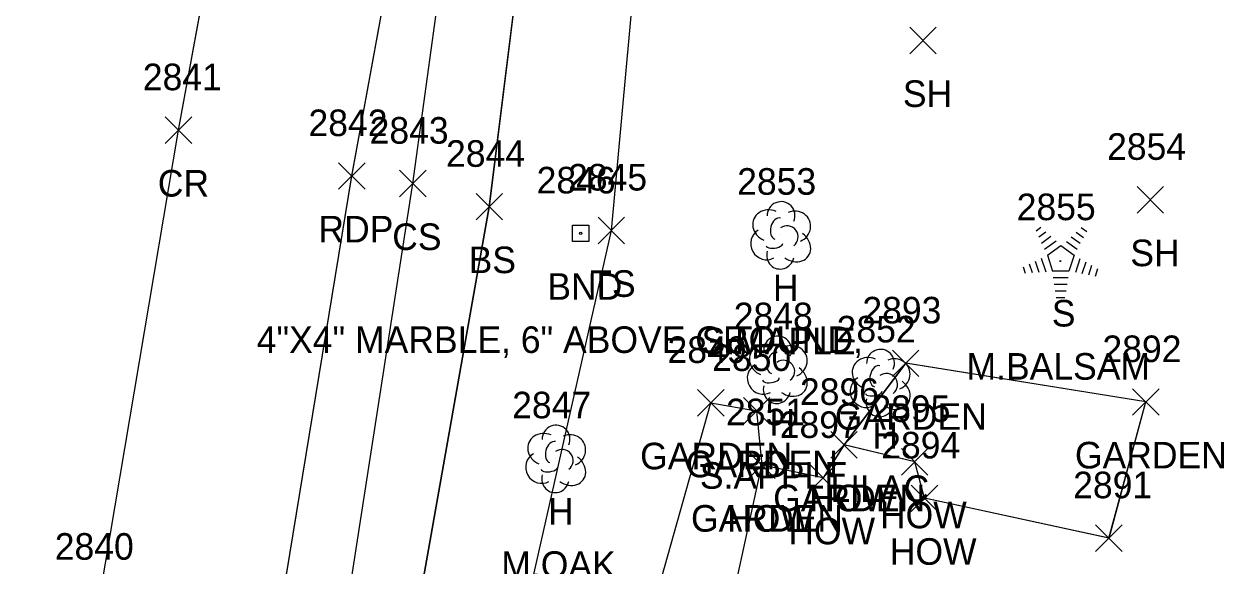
# Model space of a CAD drawing. Extents: x 1554668 to 1563881, y 831386 to 834374.
# Drawn here: x 1562251.5 to 1562341.8, y 832684.7 to 832725.5 of the extents above; entities that cross this region are included whole.
import ezdxf

# ---------------------------------------------------------------- set-up
doc = ezdxf.new("R2010")
doc.units = 0
for name, color, linetype in [('L_A', 7, 'Continuous'), ('L_C', 7, 'Continuous'), ('L_I', 7, 'Continuous'), ('L_TIC', 7, 'Continuous'), ('LAPB', 7, 'Continuous'), ('LBC', 7, 'Continuous'), ('LELB', 7, 'Continuous'), ('Level 18', 7, 'Continuous'), ('LTC', 7, 'Continuous'), ('LTD', 7, 'Continuous'), ('M_A', 7, 'Continuous'), ('M_C', 7, 'Continuous'), ('M_I', 7, 'Continuous'), ('P_A', 7, 'Continuous'), ('P_I', 7, 'Continuous'), ('P_TIC', 7, 'Continuous'), ('PET', 7, 'Continuous'), ('PRC', 7, 'Continuous')]:
    doc.layers.add(name, color=color, linetype=linetype)

msp = doc.modelspace()

# ---------------------------------------------------------------- linework, layer by layer
at = {"layer": 'L_TIC'}
for points in [[(1562318.173, 832723.266), (1562320.173, 832725.266)], [(1562320.173, 832723.266), (1562318.173, 832725.266)], [(1562279.768, 832712.503), (1562281.768, 832714.503)], [(1562281.768, 832712.503), (1562279.768, 832714.503)], [(1562285.521, 832710.763), (1562287.521, 832712.763)], [(1562287.521, 832710.763), (1562285.521, 832712.763)], [(1562335.296, 832711.288), (1562337.296, 832713.288)], [(1562337.296, 832711.288), (1562335.296, 832713.288)], [(1562294.711, 832708.979), (1562296.711, 832710.979)], [(1562296.711, 832708.979), (1562294.711, 832710.979)], [(1562316.87, 832698.98), (1562318.87, 832700.98)], [(1562318.87, 832698.98), (1562316.87, 832700.98)], [(1562334.947, 832696.073), (1562336.947, 832698.073)], [(1562336.947, 832696.073), (1562334.947, 832698.073)], [(1562302.207, 832696.006), (1562304.207, 832698.006)], [(1562304.207, 832696.006), (1562302.207, 832698.006)], [(1562305.648, 832695.406), (1562307.648, 832697.406)], [(1562307.648, 832695.406), (1562305.648, 832697.406)], [(1562312.225, 832692.849), (1562314.225, 832694.849)], [(1562314.225, 832692.849), (1562312.225, 832694.849)], [(1562312.225, 832692.849), (1562314.225, 832694.849)], [(1562314.225, 832692.849), (1562312.225, 832694.849)], [(1562317.549, 832691.57), (1562319.549, 832693.57)], [(1562319.549, 832691.57), (1562317.549, 832693.57)], [(1562306.037, 832691.317), (1562308.037, 832693.317)], [(1562308.037, 832691.317), (1562306.037, 832693.317)], [(1562306.037, 832691.317), (1562308.037, 832693.317)], [(1562308.037, 832691.317), (1562306.037, 832693.317)], [(1562310.647, 832690.365), (1562312.647, 832692.365)], [(1562312.647, 832690.365), (1562310.647, 832692.365)], [(1562318.29, 832688.825), (1562320.29, 832690.825)], [(1562320.29, 832688.825), (1562318.29, 832690.825)], [(1562332.177, 832685.831), (1562334.177, 832687.831)], [(1562334.177, 832685.831), (1562332.177, 832687.831)], [(1562332.177, 832685.831), (1562334.177, 832687.831)], [(1562334.177, 832685.831), (1562332.177, 832687.831)]]:
    msp.add_lwpolyline(points, dxfattribs=at)
at = {"layer": 'LAPB'}
for points in [[(1562333.177, 832686.831), (1562335.947, 832697.073), (1562317.87, 832699.98), (1562313.225, 832693.849)], [(1562333.182, 832686.83), (1562335.952, 832697.075), (1562317.874, 832699.981), (1562313.229, 832693.85)], [(1562333.182, 832686.83), (1562335.952, 832697.075), (1562317.874, 832699.981), (1562313.229, 832693.85)], [(1562333.182, 832686.83), (1562335.952, 832697.075), (1562317.874, 832699.981), (1562313.229, 832693.85)], [(1562298.126, 832679.008), (1562303.207, 832697.006), (1562306.648, 832696.406), (1562307.037, 832692.317)], [(1562298.129, 832679.008), (1562303.209, 832697.006), (1562306.65, 832696.404), (1562307.042, 832692.318)], [(1562298.129, 832679.008), (1562303.209, 832697.006), (1562306.65, 832696.404), (1562307.042, 832692.318)], [(1562298.129, 832679.008), (1562303.209, 832697.006), (1562306.65, 832696.404), (1562307.042, 832692.318)]]:
    msp.add_lwpolyline(points, dxfattribs=at)
at = {"layer": 'LBC'}
for points in [[(1562333.177, 832686.831), (1562319.29, 832689.825), (1562318.549, 832692.57), (1562313.225, 832693.849), (1562311.647, 832691.365)], [(1562333.182, 832686.83), (1562319.294, 832689.826), (1562318.554, 832692.569), (1562313.229, 832693.85), (1562311.65, 832691.371)], [(1562333.182, 832686.83), (1562319.294, 832689.826), (1562318.554, 832692.569), (1562313.229, 832693.85), (1562311.65, 832691.371)], [(1562333.182, 832686.83), (1562319.294, 832689.826), (1562318.554, 832692.569), (1562313.229, 832693.85), (1562311.65, 832691.371)], [(1562310.072, 832653.327), (1562305.246, 832654.343), (1562308.865, 832671.526), (1562302.862, 832672.734), (1562303.912, 832677.929), (1562307.037, 832692.317)], [(1562310.072, 832653.326), (1562305.246, 832654.342), (1562304.639, 832657.022), (1562302.868, 832672.734), (1562303.915, 832677.928), (1562307.042, 832692.318)], [(1562310.072, 832653.326), (1562305.246, 832654.342), (1562304.639, 832657.022), (1562302.868, 832672.734), (1562303.915, 832677.928), (1562307.042, 832692.318)], [(1562310.072, 832653.326), (1562305.246, 832654.342), (1562304.639, 832657.022), (1562302.868, 832672.734), (1562303.915, 832677.928), (1562307.042, 832692.318)], [(1562311.647, 832691.365), (1562307.037, 832692.317)], [(1562311.65, 832691.371), (1562307.042, 832692.318)], [(1562311.65, 832691.371), (1562307.042, 832692.318)], [(1562311.65, 832691.371), (1562307.042, 832692.318)]]:
    msp.add_lwpolyline(points, dxfattribs=at)
at = {"layer": 'LELB'}
for points in [[(1562265.098, 832626.674), (1562270.393, 832656.119), (1562275.307, 832678.436), (1562280.771, 832713.502), (1562285.467, 832747.632), (1562291.733, 832786.42), (1562295.546, 832804.187), (1562301.548, 832814.193)], [(1562265.098, 832626.674), (1562270.393, 832656.119), (1562275.307, 832678.436), (1562280.771, 832713.502), (1562285.467, 832747.632), (1562291.733, 832786.42), (1562295.546, 832804.187), (1562301.548, 832814.193)], [(1562265.098, 832626.674), (1562270.393, 832656.119), (1562275.307, 832678.436), (1562280.771, 832713.502), (1562285.467, 832747.632), (1562291.733, 832786.42), (1562295.546, 832804.187), (1562301.548, 832814.193)], [(1562265.099, 832626.673), (1562270.388, 832656.119), (1562275.305, 832678.438), (1562280.768, 832713.503), (1562285.462, 832747.629), (1562291.73, 832786.42), (1562295.544, 832804.181), (1562301.546, 832814.186)], [(1562279.775, 832656.677), (1562276.298, 832659.898), (1562280.445, 832677.477), (1562286.521, 832711.763), (1562290.845, 832746.485), (1562296.936, 832776.259), (1562297.775, 832779.164)], [(1562279.776, 832656.676), (1562276.3, 832659.897), (1562280.448, 832677.476), (1562286.525, 832711.763), (1562290.85, 832746.487), (1562296.939, 832776.259), (1562297.78, 832779.166)], [(1562279.776, 832656.676), (1562276.3, 832659.897), (1562280.448, 832677.476), (1562286.525, 832711.763), (1562290.85, 832746.487), (1562296.939, 832776.259), (1562297.78, 832779.166)], [(1562279.776, 832656.676), (1562276.3, 832659.897), (1562280.448, 832677.476), (1562286.525, 832711.763), (1562290.85, 832746.487), (1562296.939, 832776.259), (1562297.78, 832779.166)], [(1562282.332, 832656.045), (1562284.68, 832660.182), (1562288.013, 832675.892), (1562295.711, 832709.979), (1562299.266, 832748.574)], [(1562282.333, 832656.044), (1562284.684, 832660.181), (1562288.016, 832675.892), (1562295.713, 832709.976), (1562299.269, 832748.573)], [(1562282.333, 832656.044), (1562284.684, 832660.181), (1562288.016, 832675.892), (1562295.713, 832709.976), (1562299.269, 832748.573)], [(1562282.333, 832656.044), (1562284.684, 832660.181), (1562288.016, 832675.892), (1562295.713, 832709.976), (1562299.269, 832748.573)]]:
    msp.add_lwpolyline(points, dxfattribs=at)
at = {"layer": 'Level 18'}
msp.add_lwpolyline([(1562292.775, 832710.385), (1562294.025, 832710.385), (1562294.025, 832709.135), (1562292.775, 832709.135)], close=True, dxfattribs=at)
msp.add_circle((1562293.4, 832709.76), 0.0833, dxfattribs=at)
at = {"layer": 'LTC'}
for p, q in [((1562327.686, 832709.958), (1562328.04, 832710.215)), ((1562327.895, 832709.492), (1562328.424, 832709.876)), ((1562330.713, 832709.85), (1562331.262, 832709.451)), ((1562331.084, 832710.198), (1562331.503, 832709.893)), ((1562328.105, 832709.026), (1562328.809, 832709.538)), ((1562328.314, 832708.561), (1562329.193, 832709.198)), ((1562329.971, 832709.153), (1562330.78, 832708.564)), ((1562330.342, 832709.501), (1562331.021, 832709.008)), ((1562328.539, 832708.106), (1562329.551, 832708.84)), ((1562328.539, 832708.106), (1562328.926, 832706.912)), ((1562329.551, 832708.84), (1562330.548, 832708.115)), ((1562330.548, 832708.115), (1562330.156, 832706.912)), ((1562326.718, 832707.237), (1562326.87, 832706.769)), ((1562327.174, 832707.453), (1562327.385, 832706.802)), ((1562327.629, 832707.67), (1562327.9, 832706.835)), ((1562328.084, 832707.886), (1562328.415, 832706.867)), ((1562330.985, 832707.844), (1562330.647, 832706.805)), ((1562331.43, 832707.594), (1562331.142, 832706.709)), ((1562331.874, 832707.344), (1562331.637, 832706.614)), ((1562330.156, 832706.912), (1562328.926, 832706.912)), ((1562330.118, 832706.412), (1562328.974, 832706.412)), ((1562332.319, 832707.093), (1562332.132, 832706.519)), ((1562330.034, 832705.912), (1562329.046, 832705.912)), ((1562329.951, 832705.412), (1562329.119, 832705.412)), ((1562329.867, 832704.912), (1562329.192, 832704.912))]:
    msp.add_line(p, q, dxfattribs=at)
at = {"layer": 'LTD'}
for p, q in [((1562308.443, 832709.662), (1562308.443, 832709.662)), ((1562308.443, 832709.662), (1562308.443, 832709.662)), ((1562308.186, 832699.545), (1562308.186, 832699.545)), ((1562308.186, 832699.545), (1562308.186, 832699.545)), ((1562315.933, 832698.552), (1562315.933, 832698.552)), ((1562315.933, 832698.552), (1562315.933, 832698.552)), ((1562291.502, 832692.841), (1562291.502, 832692.841)), ((1562291.502, 832692.841), (1562291.502, 832692.841))]:
    msp.add_line(p, q, dxfattribs=at)
for centre in [(1562308.49, 832711.096), (1562308.233, 832700.979), (1562315.98, 832699.986), (1562291.549, 832694.275)]:
    msp.add_arc(centre, 1.047, 335.52715, 180.95627, dxfattribs=at)
for centre, major_axis, ratio, start_param, end_param in [((1562307.651, 832710.328), (1.21, -0.512), 0.895232, 1.570796, 4.712389), ((1562308.234, 832710.12), (-0.208, -0.792), 0.645439, 3.141593, 6.283185), ((1562309.484, 832710.245), (-1.141, -0.483), 0.949671, 1.570796, 4.712389), ((1562307.36, 832708.953), (0.584, -1.042), 0.959034, 3.141593, 6.283185), ((1562308.943, 832709.495), (-0.5, 0.667), 0.989748, 3.141593, 6.283185), ((1562307.985, 832708.912), (-0.625, -0.083), 0.423636, 0, 3.141593), ((1562309.443, 832708.829), (-1.09, 0.792), 0.841452, 1.570796, 4.712389), ((1562308.443, 832708.162), (0.265, 1.061), 0.942809, 1.570796, 4.712389), ((1562307.394, 832700.212), (1.21, -0.512), 0.895232, 1.570796, 4.712389), ((1562307.977, 832700.003), (-0.208, -0.792), 0.645439, 3.141593, 6.283185), ((1562309.227, 832700.129), (-1.141, -0.483), 0.949671, 1.570796, 4.712389), ((1562307.103, 832698.836), (0.584, -1.042), 0.959034, 3.141593, 6.283185), ((1562308.686, 832699.378), (-0.5, 0.667), 0.989748, 3.141593, 6.283185), ((1562315.141, 832699.218), (1.21, -0.512), 0.895232, 1.570796, 4.712389), ((1562315.725, 832699.01), (-0.208, -0.792), 0.645439, 3.141593, 6.283185), ((1562316.975, 832699.135), (-1.141, -0.483), 0.949671, 1.570796, 4.712389), ((1562309.186, 832698.712), (-1.09, 0.792), 0.841452, 1.570796, 4.712389), ((1562316.433, 832698.385), (-0.5, 0.667), 0.989748, 3.141593, 6.283185), ((1562308.186, 832698.045), (0.265, 1.061), 0.942809, 1.570796, 4.712389), ((1562307.728, 832698.795), (-0.625, -0.083), 0.423636, 0, 3.141593), ((1562314.85, 832697.843), (0.584, -1.042), 0.959034, 3.141593, 6.283185), ((1562316.933, 832697.718), (-1.09, 0.792), 0.841452, 1.570796, 4.712389), ((1562315.934, 832697.052), (0.265, 1.061), 0.942809, 1.570796, 4.712389), ((1562315.475, 832697.801), (-0.625, -0.083), 0.423636, 0, 3.141593), ((1562290.71, 832693.508), (1.21, -0.512), 0.895232, 1.570796, 4.712389), ((1562292.544, 832693.425), (-1.141, -0.483), 0.949671, 1.570796, 4.712389), ((1562291.294, 832693.3), (-0.208, -0.792), 0.645439, 3.141593, 6.283185), ((1562292.002, 832692.675), (-0.5, 0.667), 0.989748, 3.141593, 6.283185), ((1562290.419, 832692.133), (0.584, -1.042), 0.959034, 3.141593, 6.283185), ((1562292.502, 832692.008), (-1.09, 0.792), 0.841452, 1.570796, 4.712389), ((1562291.044, 832692.091), (-0.625, -0.083), 0.423636, 0, 3.141593), ((1562291.502, 832691.341), (0.265, 1.061), 0.942809, 1.570796, 4.712389)]:
    msp.add_ellipse(centre, major_axis=major_axis, ratio=ratio, start_param=start_param, end_param=end_param, dxfattribs=at)
at = {"layer": 'P_TIC'}
for points in [[(1562262.124, 832716.525), (1562264.124, 832718.525)], [(1562264.124, 832716.525), (1562262.124, 832718.525)], [(1562275.163, 832713.072), (1562277.163, 832715.072)], [(1562277.163, 832713.072), (1562275.163, 832715.072)]]:
    msp.add_lwpolyline(points, dxfattribs=at)
at = {"layer": 'PET'}
for points in [[(1562193.167, 832267.13), (1562201.146, 832309.703), (1562207.218, 832342.575), (1562208.538, 832349.445), (1562211.679, 832366.094), (1562212.836, 832373.113), (1562216.871, 832394.677), (1562221.784, 832421.25), (1562225.693, 832442.111), (1562233.351, 832484.078), (1562234.186, 832488.931), (1562241.957, 832528.547), (1562242.008, 832533.059), (1562244.222, 832536.962), (1562248.062, 832556.9), (1562257.295, 832610.994), (1562261.428, 832631.195), (1562266.166, 832657.988), (1562270.512, 832679.644), (1562276.163, 832714.072), (1562282.459, 832748.505), (1562288.68, 832787.056), (1562293.2, 832810.286), (1562300.396, 832850.568)], [(1562193.171, 832267.13), (1562201.149, 832309.703), (1562207.222, 832342.574), (1562208.542, 832349.444), (1562211.683, 832366.093), (1562212.84, 832373.112), (1562216.874, 832394.674), (1562221.788, 832421.249), (1562225.694, 832442.106), (1562233.354, 832484.072), (1562234.19, 832488.925), (1562241.961, 832528.547), (1562242.013, 832533.06), (1562244.225, 832536.956), (1562248.066, 832556.896), (1562257.301, 832610.991), (1562261.43, 832631.195), (1562266.171, 832657.989), (1562270.514, 832679.643), (1562276.166, 832714.07), (1562282.463, 832748.508), (1562288.682, 832787.054), (1562293.205, 832810.287), (1562300.398, 832850.573)], [(1562193.171, 832267.13), (1562201.149, 832309.703), (1562207.222, 832342.574), (1562208.542, 832349.444), (1562211.683, 832366.093), (1562212.84, 832373.112), (1562216.874, 832394.674), (1562221.788, 832421.249), (1562225.694, 832442.106), (1562233.354, 832484.072), (1562234.19, 832488.925), (1562241.961, 832528.547), (1562242.013, 832533.06), (1562244.225, 832536.956), (1562248.066, 832556.896), (1562257.301, 832610.991), (1562261.43, 832631.195), (1562266.171, 832657.989), (1562270.514, 832679.643), (1562276.166, 832714.07), (1562282.463, 832748.508), (1562288.682, 832787.054), (1562293.205, 832810.287), (1562300.398, 832850.573)], [(1562193.171, 832267.13), (1562201.149, 832309.703), (1562207.222, 832342.574), (1562208.542, 832349.444), (1562211.683, 832366.093), (1562212.84, 832373.112), (1562216.874, 832394.674), (1562221.788, 832421.249), (1562225.694, 832442.106), (1562233.354, 832484.072), (1562234.19, 832488.925), (1562241.961, 832528.547), (1562242.013, 832533.06), (1562244.225, 832536.956), (1562248.066, 832556.896), (1562257.301, 832610.991), (1562261.43, 832631.195), (1562266.171, 832657.989), (1562270.514, 832679.643), (1562276.166, 832714.07), (1562282.463, 832748.508), (1562288.682, 832787.054), (1562293.205, 832810.287), (1562300.398, 832850.573)]]:
    msp.add_lwpolyline(points, dxfattribs=at)
at = {"layer": 'PRC'}
for points in [[(1562110.411, 831900.561), (1562120.308, 831948.457), (1562125.632, 831978.446), (1562135.485, 832029.35), (1562141.594, 832061.08), (1562148.973, 832098.697), (1562154.265, 832127.132), (1562163.42, 832175.531), (1562172.445, 832223.752), (1562181.394, 832270.005), (1562188.915, 832310.797), (1562198.31, 832360.399), (1562204.785, 832396.81), (1562210.164, 832423.469), (1562217.979, 832466.497), (1562228.735, 832524.397), (1562236.126, 832565.741), (1562244.769, 832613.731), (1562253.108, 832660.756), (1562257.149, 832682.207), (1562263.128, 832717.528), (1562269.494, 832752.574), (1562275.778, 832790.076), (1562288.132, 832857.633)], [(1562110.411, 831900.561), (1562120.308, 831948.457), (1562125.632, 831978.446), (1562135.485, 832029.35), (1562141.594, 832061.08), (1562148.973, 832098.697), (1562154.265, 832127.132), (1562163.42, 832175.531), (1562172.445, 832223.752), (1562181.394, 832270.005), (1562188.915, 832310.797), (1562198.31, 832360.399), (1562204.785, 832396.81), (1562210.164, 832423.469), (1562217.979, 832466.497), (1562228.735, 832524.397), (1562236.126, 832565.741), (1562244.769, 832613.731), (1562253.108, 832660.756), (1562257.149, 832682.207), (1562263.128, 832717.528), (1562269.494, 832752.574), (1562275.778, 832790.076), (1562288.132, 832857.633)], [(1562110.411, 831900.561), (1562120.308, 831948.457), (1562125.632, 831978.446), (1562135.485, 832029.35), (1562141.594, 832061.08), (1562148.973, 832098.697), (1562154.265, 832127.132), (1562163.42, 832175.531), (1562172.445, 832223.752), (1562181.394, 832270.005), (1562188.915, 832310.797), (1562198.31, 832360.399), (1562204.785, 832396.81), (1562210.164, 832423.469), (1562217.979, 832466.497), (1562228.735, 832524.397), (1562236.126, 832565.741), (1562244.769, 832613.731), (1562253.108, 832660.756), (1562257.149, 832682.207), (1562263.128, 832717.528), (1562269.494, 832752.574), (1562275.778, 832790.076), (1562288.132, 832857.633)], [(1562110.416, 831900.563), (1562120.309, 831948.456), (1562125.634, 831978.446), (1562135.488, 832029.349), (1562141.594, 832061.08), (1562148.971, 832098.698), (1562154.265, 832127.137), (1562163.419, 832175.534), (1562172.445, 832223.751), (1562181.389, 832270.011), (1562188.91, 832310.801), (1562198.306, 832360.397), (1562204.781, 832396.813), (1562210.163, 832423.475), (1562217.975, 832466.5), (1562228.731, 832524.404), (1562236.122, 832565.744), (1562244.766, 832613.73), (1562253.104, 832660.756), (1562257.145, 832682.206), (1562263.124, 832717.525), (1562269.49, 832752.57), (1562275.776, 832790.077), (1562288.125, 832857.632)]]:
    msp.add_lwpolyline(points, dxfattribs=at)

# ---------------------------------------------------------------- texts
at = {"layer": 'L_A'}
for s, p in [('SH', (1562317.661, 832719.266)), ('CS', (1562279.209, 832708.503)), ('SH', (1562334.785, 832707.288)), ('BS', (1562284.962, 832706.763)), ('TS', (1562294.121, 832704.979)), ('H', (1562307.876, 832704.662)), ('S', (1562328.876, 832702.749)), ('H', (1562307.619, 832694.545)), ('GARDEN', (1562312.539, 832694.98)), ('H', (1562315.366, 832693.552)), ('GARDEN', (1562297.876, 832692.006)), ('GARDEN', (1562330.617, 832692.073)), ('GARDEN', (1562301.318, 832691.406)), ('GARDEN', (1562307.894, 832688.849)), ('HOW', (1562310.611, 832688.849)), ('H', (1562290.935, 832687.841)), ('GARDEN', (1562301.707, 832687.317)), ('HOW', (1562304.423, 832687.317)), ('HOW', (1562315.935, 832687.57)), ('HOW', (1562309.033, 832686.365)), ('HOW', (1562316.676, 832684.825))]:
    msp.add_text(s, height=2, dxfattribs=at).set_placement(p)
at = {"layer": 'L_C'}
for s, p in [('S.MAPLE', (1562302.506, 832700.662)), ('M.BALSAM', (1562322.451, 832698.749)), ('S.APPLE', (1562302.375, 832690.545)), ('LILAC', (1562312.209, 832689.552)), ('M.OAK', (1562287.423, 832683.841))]:
    msp.add_text(s, height=2, dxfattribs=at).set_placement(p)
at = {"layer": 'L_I'}
for s, p in [('2843', (1562277.508, 832716.503)), ('2854', (1562333.037, 832715.288)), ('2844', (1562283.261, 832714.763)), ('2845', (1562292.451, 832712.979)), ('2853', (1562305.183, 832712.662)), ('2855', (1562326.231, 832710.749)), ('2848', (1562304.926, 832702.545)), ('2893', (1562314.61, 832702.98)), ('2852', (1562312.673, 832701.552)), ('2849', (1562299.939, 832700.006)), ('2892', (1562332.688, 832700.073)), ('2850', (1562303.302, 832699.406)), ('2896', (1562309.91, 832696.849)), ('2896', (1562309.91, 832696.849)), ('2847', (1562288.242, 832695.841)), ('2851', (1562304.344, 832695.317)), ('2851', (1562304.344, 832695.317)), ('2895', (1562315.29, 832695.57)), ('2897', (1562308.387, 832694.365)), ('2894', (1562316.03, 832692.825)), ('2891', (1562330.484, 832689.831)), ('2891', (1562330.484, 832689.831))]:
    msp.add_text(s, height=2, dxfattribs=at).set_placement(p)
at = {"layer": 'LTC'}
msp.add_text('.', height=1.037, rotation=270, dxfattribs=at).set_placement((1562329.433, 832707.853))
at = {"layer": 'M_A'}
msp.add_text('BND', height=2, dxfattribs=at).set_placement((1562290.889, 832704.76))
at = {"layer": 'M_C'}
msp.add_text('4"X4" MARBLE, 6" ABOVE GROUND,', height=2, dxfattribs=at).set_placement((1562269.007, 832700.76))
at = {"layer": 'M_I'}
msp.add_text('2846', height=2, dxfattribs=at).set_placement((1562290.085, 832712.76))
at = {"layer": 'P_A'}
for s, p in [('CR', (1562261.557, 832712.525)), ('RDP', (1562273.652, 832709.072))]:
    msp.add_text(s, height=2, dxfattribs=at).set_placement(p)
at = {"layer": 'P_I'}
for s, p in [('2841', (1562260.431, 832720.525)), ('2842', (1562272.904, 832717.072)), ('2840', (1562253.799, 832685.206))]:
    msp.add_text(s, height=2, dxfattribs=at).set_placement(p)

doc.saveas('drawing.dxf')
